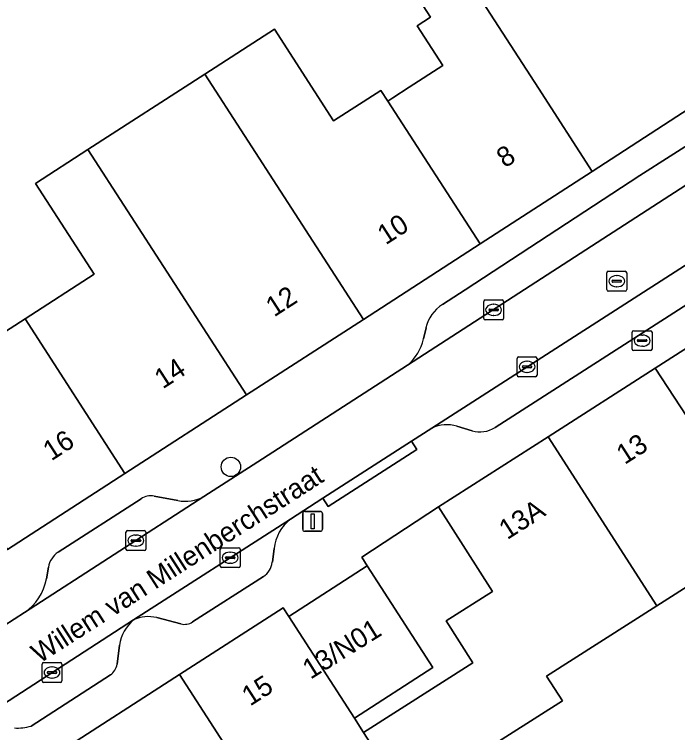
# Model space of a CAD drawing. Extents: x 161798 to 162385, y 382315 to 382833.
# Drawn here: x 161942.5 to 161975.9, y 382590.83 to 382627.03 of the extents above; entities that cross this region are included whole.
import ezdxf

# ---------------------------------------------------------------- set-up
doc = ezdxf.new("R2010")
doc.units = 0
for name, color, linetype in [('IMGEO_Boom', 7, 'Continuous'), ('IMGEO_Brandkraan', 7, 'Continuous'), ('IMGEO_Erf', 7, 'Continuous'), ('IMGEO_Kolk', 7, 'Continuous'), ('IMGEO_Lichtmast', 7, 'Continuous'), ('IMGEO_Openbare_ruimte_label', 7, 'Continuous'), ('IMGEO_Pand', 7, 'Continuous'), ('IMGEO_Pand_nummerreeks', 7, 'Continuous'), ('IMGEO_Parkeervlak_open', 7, 'Continuous'), ('IMGEO_Rijbaan_lokaal_open', 7, 'Continuous'), ('IMGEO_Rioolput', 7, 'Continuous'), ('IMGEO_Voetpad_open', 7, 'Continuous')]:
    doc.layers.add(name, color=color, linetype=linetype)

msp = doc.modelspace()

# ---------------------------------------------------------------- linework, layer by layer
at = {"layer": 'IMGEO_Boom'}
msp.add_circle((161953.401, 382604.225), 0.489, dxfattribs=at)
at = {"layer": 'IMGEO_Brandkraan'}
for p, q in [((161973.615, 382610.16), (161973.615, 382611.012)), ((161973.69, 382611.086), (161974.542, 382611.086)), ((161974.103, 382610.866), (161974.128, 382610.866)), ((161974.616, 382611.012), (161974.616, 382610.16)), ((161973.874, 382610.58), (161973.874, 382610.592)), ((161974.312, 382610.543), (161973.914, 382610.543)), ((161973.917, 382610.629), (161974.315, 382610.629)), ((161974.358, 382610.592), (161974.358, 382610.58)), ((161974.126, 382610.306), (161974.101, 382610.306)), ((161974.542, 382610.086), (161973.69, 382610.086))]:
    msp.add_line(p, q, dxfattribs=at)
for points in [[(161973.615, 382610.16), (161973.615, 382611.012)], [(161973.69, 382611.086), (161974.542, 382611.086)], [(161974.616, 382611.012), (161974.616, 382610.16)], [(161974.542, 382610.086), (161973.69, 382610.086)]]:
    msp.add_lwpolyline(points, dxfattribs=at)
for centre, radius, start, end in [((161973.692, 382611.01), 0.0765, 91.552, 178.448), ((161973.692, 382611.01), 0.0765, 91.552, 178.448), ((161974.54, 382611.01), 0.0765, 1.552, 88.448), ((161974.54, 382611.01), 0.0765, 1.552, 88.448), ((161973.914, 382610.589), 0.0403, 85.8775, 175.7526), ((161973.911, 382610.579), 0.0366, 178.938, 274.7102), ((161974.315, 382610.586), 0.043, 264.8664, 352.4533), ((161974.319, 382610.591), 0.0386, 1.7309, 96.639), ((161973.692, 382610.162), 0.0765, 181.552, 268.448), ((161973.692, 382610.162), 0.0765, 181.552, 268.448), ((161974.54, 382610.162), 0.0765, 271.552, 358.448), ((161974.54, 382610.162), 0.0765, 271.552, 358.448)]:
    msp.add_arc(centre, radius, start, end, dxfattribs=at)
for centre, major_axis, ratio, start_param, end_param in [((161974.102, 382610.586), (-0.387, 0.002), 0.722429, 4.712389, 7.853982), ((161974.127, 382610.586), (-0.39, 0.002), 0.717154, 1.570796, 4.712389)]:
    msp.add_ellipse(centre, major_axis=major_axis, ratio=ratio, start_param=start_param, end_param=end_param, dxfattribs=at)
at = {"layer": 'IMGEO_Erf'}
for points in [[(161940.244, 382609.881), (161943.037, 382611.685), (161946.515, 382613.933), (161943.56, 382618.506), (161946.198, 382620.211), (161952.091, 382624.018), (161955.594, 382626.282), (161958.578, 382621.665), (161960.951, 382623.198), (161961.304, 382622.652), (161961.567, 382622.822), (161962.388, 382623.353), (161964.077, 382624.445), (161962.78, 382626.452), (161963.46, 382626.891), (161961.862, 382629.364), (161964.056, 382630.783), (161968.889, 382623.305), (161971.603, 382619.106), (161987.593, 382629.528)], [(161976.937, 382598.556), (161974.848, 382597.222), (161969.306, 382593.681), (161970.097, 382592.442), (161966.011, 382589.831), (161968.719, 382585.592), (161972.494, 382588.005), (161973.129, 382587.1), (161977.878, 382590.828)]]:
    msp.add_lwpolyline(points, dxfattribs=at)
msp.add_lwpolyline([(161960.087, 382590.84), (161965.588, 382594.354), (161964.242, 382596.461), (161966.576, 382597.953), (161963.857, 382602.208), (161960.005, 382599.676), (161960.267, 382599.238), (161963.571, 382594.109), (161959.62, 382591.565)], close=True, dxfattribs=at)
at = {"layer": 'IMGEO_Kolk'}
for p, q in [((161966.209, 382612.636), (161967.061, 382612.636)), ((161966.134, 382611.71), (161966.134, 382612.562)), ((161966.622, 382612.416), (161966.647, 382612.416)), ((161967.135, 382612.562), (161967.135, 382611.71)), ((161966.393, 382612.13), (161966.393, 382612.142)), ((161966.831, 382612.093), (161966.433, 382612.093)), ((161966.436, 382612.179), (161966.834, 382612.179)), ((161966.877, 382612.142), (161966.877, 382612.13)), ((161967.061, 382611.636), (161966.209, 382611.636)), ((161966.645, 382611.856), (161966.62, 382611.856)), ((161967.894, 382609.766), (161968.746, 382609.766)), ((161967.819, 382608.84), (161967.819, 382609.692)), ((161968.307, 382609.546), (161968.332, 382609.546)), ((161968.82, 382609.692), (161968.82, 382608.84)), ((161968.078, 382609.26), (161968.078, 382609.272)), ((161968.516, 382609.223), (161968.118, 382609.223)), ((161968.121, 382609.309), (161968.519, 382609.309)), ((161968.562, 382609.272), (161968.562, 382609.26)), ((161968.746, 382608.766), (161967.894, 382608.766)), ((161968.33, 382608.986), (161968.305, 382608.986)), ((161948.116, 382600.085), (161948.116, 382600.937)), ((161948.191, 382601.011), (161949.043, 382601.011)), ((161948.604, 382600.791), (161948.629, 382600.791)), ((161949.117, 382600.937), (161949.117, 382600.085)), ((161948.375, 382600.505), (161948.375, 382600.517)), ((161948.813, 382600.468), (161948.415, 382600.468)), ((161948.418, 382600.554), (161948.816, 382600.554)), ((161948.859, 382600.517), (161948.859, 382600.505)), ((161949.043, 382600.011), (161948.191, 382600.011)), ((161948.627, 382600.231), (161948.602, 382600.231)), ((161952.866, 382599.221), (161952.866, 382600.073)), ((161952.941, 382600.147), (161953.793, 382600.147)), ((161953.867, 382600.073), (161953.867, 382599.221)), ((161953.125, 382599.641), (161953.125, 382599.653)), ((161953.168, 382599.69), (161953.566, 382599.69)), ((161953.354, 382599.927), (161953.379, 382599.927)), ((161953.609, 382599.653), (161953.609, 382599.641)), ((161953.563, 382599.604), (161953.165, 382599.604)), ((161953.377, 382599.367), (161953.352, 382599.367)), ((161953.793, 382599.147), (161952.941, 382599.147)), ((161943.893, 382593.438), (161943.893, 382594.29)), ((161943.968, 382594.364), (161944.82, 382594.364)), ((161944.894, 382594.29), (161944.894, 382593.438)), ((161944.152, 382593.858), (161944.152, 382593.87)), ((161944.59, 382593.821), (161944.192, 382593.821)), ((161944.195, 382593.907), (161944.593, 382593.907)), ((161944.381, 382594.144), (161944.406, 382594.144)), ((161944.636, 382593.87), (161944.636, 382593.858)), ((161944.404, 382593.584), (161944.379, 382593.584)), ((161944.82, 382593.364), (161943.968, 382593.364))]:
    msp.add_line(p, q, dxfattribs=at)
for points in [[(161966.209, 382612.636), (161967.061, 382612.636)], [(161966.134, 382611.71), (161966.134, 382612.562)], [(161967.135, 382612.562), (161967.135, 382611.71)], [(161967.061, 382611.636), (161966.209, 382611.636)], [(161967.894, 382609.766), (161968.746, 382609.766)], [(161967.819, 382608.84), (161967.819, 382609.692)], [(161968.82, 382609.692), (161968.82, 382608.84)], [(161968.746, 382608.766), (161967.894, 382608.766)], [(161948.116, 382600.085), (161948.116, 382600.937)], [(161948.191, 382601.011), (161949.043, 382601.011)], [(161949.117, 382600.937), (161949.117, 382600.085)], [(161949.043, 382600.011), (161948.191, 382600.011)], [(161952.866, 382599.221), (161952.866, 382600.073)], [(161952.941, 382600.147), (161953.793, 382600.147)], [(161953.867, 382600.073), (161953.867, 382599.221)], [(161953.793, 382599.147), (161952.941, 382599.147)], [(161943.893, 382593.438), (161943.893, 382594.29)], [(161943.968, 382594.364), (161944.82, 382594.364)], [(161944.894, 382594.29), (161944.894, 382593.438)], [(161944.82, 382593.364), (161943.968, 382593.364)]]:
    msp.add_lwpolyline(points, dxfattribs=at)
for centre, radius, start, end in [((161966.211, 382612.56), 0.0765, 91.552, 178.448), ((161966.211, 382612.56), 0.0765, 91.552, 178.448), ((161967.059, 382612.56), 0.0765, 1.552, 88.448), ((161967.059, 382612.56), 0.0765, 1.552, 88.448), ((161966.433, 382612.139), 0.0403, 85.8775, 175.7526), ((161966.43, 382612.129), 0.0366, 178.938, 274.7102), ((161966.834, 382612.136), 0.043, 264.8664, 352.4533), ((161966.838, 382612.141), 0.0386, 1.7309, 96.639), ((161966.211, 382611.712), 0.0765, 181.552, 268.448), ((161966.211, 382611.712), 0.0765, 181.552, 268.448), ((161967.059, 382611.712), 0.0765, 271.552, 358.448), ((161967.059, 382611.712), 0.0765, 271.552, 358.448), ((161967.896, 382609.69), 0.0765, 91.552, 178.448), ((161967.896, 382609.69), 0.0765, 91.552, 178.448), ((161968.744, 382609.69), 0.0765, 1.552, 88.448), ((161968.744, 382609.69), 0.0765, 1.552, 88.448), ((161968.118, 382609.269), 0.0403, 85.8775, 175.7526), ((161968.115, 382609.259), 0.0366, 178.938, 274.7102), ((161968.519, 382609.266), 0.043, 264.8664, 352.4533), ((161968.523, 382609.271), 0.0386, 1.7309, 96.639), ((161967.896, 382608.842), 0.0765, 181.552, 268.448), ((161967.896, 382608.842), 0.0765, 181.552, 268.448), ((161968.744, 382608.842), 0.0765, 271.552, 358.448), ((161968.744, 382608.842), 0.0765, 271.552, 358.448), ((161948.193, 382600.935), 0.0765, 91.552, 178.448), ((161948.193, 382600.935), 0.0765, 91.552, 178.448), ((161949.041, 382600.935), 0.0765, 1.552, 88.448), ((161949.041, 382600.935), 0.0765, 1.552, 88.448), ((161948.415, 382600.514), 0.0403, 85.8775, 175.7526), ((161948.412, 382600.504), 0.0366, 178.938, 274.7102), ((161948.816, 382600.511), 0.043, 264.8664, 352.4533), ((161948.82, 382600.516), 0.0386, 1.7309, 96.639), ((161948.193, 382600.087), 0.0765, 181.552, 268.448), ((161948.193, 382600.087), 0.0765, 181.552, 268.448), ((161949.041, 382600.087), 0.0765, 271.552, 358.448), ((161949.041, 382600.087), 0.0765, 271.552, 358.448), ((161952.943, 382600.071), 0.0765, 91.552, 178.448), ((161952.943, 382600.071), 0.0765, 91.552, 178.448), ((161953.791, 382600.071), 0.0765, 1.552, 88.448), ((161953.791, 382600.071), 0.0765, 1.552, 88.448), ((161953.165, 382599.65), 0.0403, 85.8775, 175.7526), ((161953.162, 382599.64), 0.0366, 178.938, 274.7102), ((161953.566, 382599.647), 0.043, 264.8664, 352.4533), ((161953.57, 382599.652), 0.0386, 1.7309, 96.639), ((161952.943, 382599.223), 0.0765, 181.552, 268.448), ((161952.943, 382599.223), 0.0765, 181.552, 268.448), ((161953.791, 382599.223), 0.0765, 271.552, 358.448), ((161953.791, 382599.223), 0.0765, 271.552, 358.448), ((161943.97, 382594.288), 0.0765, 91.552, 178.448), ((161943.97, 382594.288), 0.0765, 91.552, 178.448), ((161944.818, 382594.288), 0.0765, 1.552, 88.448), ((161944.818, 382594.288), 0.0765, 1.552, 88.448), ((161944.192, 382593.867), 0.0403, 85.8775, 175.7526), ((161944.189, 382593.857), 0.0366, 178.938, 274.7102), ((161944.593, 382593.864), 0.043, 264.8664, 352.4533), ((161944.597, 382593.869), 0.0386, 1.7309, 96.639), ((161943.97, 382593.44), 0.0765, 181.552, 268.448), ((161943.97, 382593.44), 0.0765, 181.552, 268.448), ((161944.818, 382593.44), 0.0765, 271.552, 358.448), ((161944.818, 382593.44), 0.0765, 271.552, 358.448)]:
    msp.add_arc(centre, radius, start, end, dxfattribs=at)
for centre, major_axis, ratio, start_param, end_param in [((161966.621, 382612.136), (-0.387, 0.002), 0.722429, 4.712389, 7.853982), ((161966.646, 382612.136), (-0.39, 0.002), 0.717154, 1.570796, 4.712389), ((161968.306, 382609.266), (-0.387, 0.002), 0.722429, 4.712389, 7.853982), ((161968.331, 382609.266), (-0.39, 0.002), 0.717154, 1.570796, 4.712389), ((161948.603, 382600.511), (-0.387, 0.002), 0.722429, 4.712389, 7.853982), ((161948.628, 382600.511), (-0.39, 0.002), 0.717154, 1.570796, 4.712389), ((161953.353, 382599.647), (-0.387, 0.002), 0.722429, 4.712389, 7.853982), ((161953.378, 382599.647), (-0.39, 0.002), 0.717154, 1.570796, 4.712389), ((161944.38, 382593.864), (-0.387, 0.002), 0.722429, 4.712389, 7.853982), ((161944.405, 382593.864), (-0.39, 0.002), 0.717154, 1.570796, 4.712389)]:
    msp.add_ellipse(centre, major_axis=major_axis, ratio=ratio, start_param=start_param, end_param=end_param, dxfattribs=at)
at = {"layer": 'IMGEO_Lichtmast'}
for p, q in [((161957.021, 382601.08), (161957.021, 382601.88)), ((161957.021, 382601.88), (161957.021, 382601.08)), ((161957.121, 382601.98), (161957.911, 382601.98)), ((161957.911, 382601.98), (161957.121, 382601.98)), ((161958.011, 382601.88), (161958.011, 382601.08)), ((161958.011, 382601.08), (161958.011, 382601.88)), ((161957.911, 382600.98), (161957.121, 382600.98)), ((161957.121, 382600.98), (161957.911, 382600.98))]:
    msp.add_line(p, q, dxfattribs=at)
msp.add_lwpolyline([(161957.441, 382601.855), (161957.591, 382601.855), (161957.591, 382601.105), (161957.441, 382601.105), (161957.441, 382601.855)], dxfattribs=at)
for centre, start, end in [((161957.121, 382601.88), 90, 180), ((161957.121, 382601.88), 90, 180), ((161957.911, 382601.88), 0, 90), ((161957.911, 382601.88), 360, 90), ((161957.121, 382601.08), 180, 270), ((161957.121, 382601.08), 180, 270), ((161957.911, 382601.08), 270, 0), ((161957.911, 382601.08), 270, 0)]:
    msp.add_arc(centre, 0.1, start, end, dxfattribs=at)
at = {"layer": 'IMGEO_Pand'}
for points in [[(161961.304, 382622.652), (161965.954, 382615.456), (161971.603, 382619.106), (161968.889, 382623.305), (161964.056, 382630.783), (161961.862, 382629.364), (161963.46, 382626.891), (161962.78, 382626.452), (161964.077, 382624.445), (161962.388, 382623.353), (161961.567, 382622.822)], [(161961.304, 382622.652), (161960.951, 382623.198), (161958.578, 382621.665), (161955.594, 382626.282), (161952.091, 382624.018), (161960.078, 382611.658), (161965.954, 382615.456)], [(161946.198, 382620.211), (161954.188, 382607.852), (161960.078, 382611.658), (161952.091, 382624.018)], [(161946.198, 382620.211), (161943.56, 382618.506), (161946.515, 382613.933), (161943.037, 382611.685), (161948.069, 382603.898), (161954.188, 382607.852)], [(161943.037, 382611.685), (161940.244, 382609.881), (161937.273, 382614.477), (161934.142, 382612.454), (161934.272, 382612.252), (161942.145, 382600.07), (161948.069, 382603.898)], [(161980.177, 382612.654), (161974.779, 382609.199), (161978.96, 382602.823), (161979.797, 382601.517), (161985.136, 382604.929), (161983.74, 382607.104)], [(161974.848, 382597.222), (161976.937, 382598.556), (161977.372, 382600.531), (161976.792, 382601.437), (161978.96, 382602.823), (161974.779, 382609.199), (161969.381, 382605.744)], [(161968.719, 382585.592), (161966.011, 382589.831), (161970.097, 382592.442), (161969.306, 382593.681), (161974.848, 382597.222), (161969.381, 382605.744), (161963.857, 382602.208), (161966.576, 382597.953), (161964.242, 382596.461), (161965.588, 382594.354), (161960.087, 382590.84), (161962.999, 382586.319), (161965.016, 382583.226)], [(161959.62, 382591.565), (161963.571, 382594.109), (161960.267, 382599.238), (161956.316, 382596.694)], [(161962.999, 382586.319), (161960.087, 382590.84), (161959.62, 382591.565), (161956.316, 382596.694), (161956.041, 382597.121), (161950.82, 382593.758), (161955.611, 382586.318), (161958.012, 382587.864), (161960.178, 382584.502)], [(161950.82, 382593.758), (161944.614, 382589.761), (161951.307, 382579.365), (161955.46, 382582.039), (161954.563, 382585.643), (161955.132, 382586.009), (161955.611, 382586.318)]]:
    msp.add_lwpolyline(points, close=True, dxfattribs=at)
at = {"layer": 'IMGEO_Parkeervlak_open'}
for points in [[(161991.516, 382624.16), (161963.527, 382606.175)], [(161966.706, 382606.212), (161979.093, 382614.157), (161990.151, 382621.263)], [(161962.299, 382609.357), (161979.975, 382620.785)], [(161977.056, 382620.852), (161973.999, 382618.904), (161965.198, 382613.143), (161964.054, 382612.406)], [(161963.23, 382611.226), (161963.106, 382610.675)], [(161964.789, 382606.276), (161965.55, 382606.049)], [(161943.005, 382596.884), (161952.043, 382602.73)], [(161948.879, 382602.619), (161944.701, 382599.92)], [(161950.726, 382602.525), (161949.533, 382602.748)], [(161956.401, 382601.588), (161948.497, 382596.51)], [(161955.49, 382599.423), (161955.574, 382600.107)], [(161944.212, 382599.173), (161944.116, 382598.581)], [(161951.476, 382596.409), (161955.039, 382598.703)], [(161948.497, 382596.51), (161940.347, 382591.237)], [(161949.677, 382596.629), (161950.881, 382596.314)], [(161947.674, 382594.278), (161947.794, 382595.246)], [(161943.339, 382591.163), (161947.336, 382593.74)]]:
    msp.add_lwpolyline(points, dxfattribs=at)
for centre, radius, start, end in [((161965.084, 382610.809), 1.901, 122.8274, 167.319), ((161960.76, 382611.205), 2.405, 309.7795, 347.2629), ((161964.289, 382604.589), 1.759, 73.4846, 115.6668), ((161965.951, 382607.387), 1.397, 253.3317, 302.7203), ((161949.366, 382601.875), 0.889, 79.1488, 123.1676), ((161951.096, 382604.481), 1.991, 259.2928, 298.4022), ((161957.798, 382599.837), 2.24, 128.572, 173.0694), ((161945.292, 382599), 1.094, 122.6966, 170.8844), ((161954.498, 382599.543), 0.999, 302.786, 353.0888), ((161941.549, 382599.05), 2.61, 303.9212, 349.6545), ((161949.855, 382594.927), 2.085, 130.625, 171.2119), ((161949.253, 382594.922), 1.759, 76.0539, 115.4635), ((161951.07, 382597.039), 0.749, 255.3702, 302.7728), ((161946.786, 382594.461), 0.907, 307.3592, 348.3623), ((161942.654, 382593.455), 2.392, 266.2365, 286.638)]:
    msp.add_arc(centre, radius, start, end, dxfattribs=at)
at = {"layer": 'IMGEO_Rijbaan_lokaal_open'}
for points in [[(161998.695, 382632.733), (161998.439, 382632.572), (161980.099, 382620.86), (161979.975, 382620.785), (161962.299, 382609.357), (161954.989, 382604.626), (161952.043, 382602.73), (161943.005, 382596.884), (161941.966, 382596.213), (161934.803, 382591.618), (161917.327, 382580.367), (161913.355, 382577.804)], [(161908.331, 382577.263), (161907.323, 382577.842), (161910.794, 382572.295), (161912.077, 382573.092), (161913.539, 382574.028), (161924.815, 382581.222), (161925.006, 382581.379), (161925.204, 382581.516), (161937.019, 382589.11), (161940.347, 382591.237), (161948.497, 382596.51), (161956.401, 382601.588), (161958.032, 382602.652), (161962.494, 382605.525), (161963.527, 382606.175), (161991.516, 382624.16)]]:
    msp.add_lwpolyline(points, dxfattribs=at)
at = {"layer": 'IMGEO_Rioolput'}
for p, q in [((161972.412, 382614.082), (161973.264, 382614.082)), ((161972.337, 382613.156), (161972.337, 382614.008)), ((161972.825, 382613.862), (161972.85, 382613.862)), ((161973.338, 382614.008), (161973.338, 382613.156)), ((161972.596, 382613.576), (161972.596, 382613.588)), ((161973.034, 382613.539), (161972.636, 382613.539)), ((161972.639, 382613.625), (161973.037, 382613.625)), ((161973.08, 382613.588), (161973.08, 382613.576)), ((161973.264, 382613.082), (161972.412, 382613.082)), ((161972.848, 382613.302), (161972.823, 382613.302))]:
    msp.add_line(p, q, dxfattribs=at)
for points in [[(161972.412, 382614.082), (161973.264, 382614.082)], [(161972.337, 382613.156), (161972.337, 382614.008)], [(161973.338, 382614.008), (161973.338, 382613.156)], [(161973.264, 382613.082), (161972.412, 382613.082)]]:
    msp.add_lwpolyline(points, dxfattribs=at)
for centre, radius, start, end in [((161972.414, 382614.006), 0.0765, 91.552, 178.448), ((161972.414, 382614.006), 0.0765, 91.552, 178.448), ((161973.262, 382614.006), 0.0765, 1.552, 88.448), ((161973.262, 382614.006), 0.0765, 1.552, 88.448), ((161972.636, 382613.585), 0.0403, 85.8775, 175.7526), ((161972.633, 382613.575), 0.0366, 178.938, 274.7102), ((161973.037, 382613.582), 0.043, 264.8664, 352.4533), ((161973.041, 382613.587), 0.0386, 1.7309, 96.639), ((161972.414, 382613.158), 0.0765, 181.552, 268.448), ((161972.414, 382613.158), 0.0765, 181.552, 268.448), ((161973.262, 382613.158), 0.0765, 271.552, 358.448), ((161973.262, 382613.158), 0.0765, 271.552, 358.448)]:
    msp.add_arc(centre, radius, start, end, dxfattribs=at)
for centre, major_axis, ratio, start_param, end_param in [((161972.824, 382613.582), (-0.387, 0.002), 0.722429, 4.712389, 7.853982), ((161972.849, 382613.582), (-0.39, 0.002), 0.717154, 1.570796, 4.712389)]:
    msp.add_ellipse(centre, major_axis=major_axis, ratio=ratio, start_param=start_param, end_param=end_param, dxfattribs=at)
at = {"layer": 'IMGEO_Voetpad_open'}
for points in [[(161981.559, 382623.722), (161984.847, 382625.817), (161994.989, 382632.3), (161994.605, 382633.896), (161987.218, 382630.155), (161987.593, 382629.528), (161971.603, 382619.106), (161965.954, 382615.456), (161960.078, 382611.658), (161954.188, 382607.852), (161948.069, 382603.898), (161942.145, 382600.07), (161937.179, 382596.861), (161932.142, 382593.606), (161926.695, 382590.086), (161925.581, 382589.38), (161923.206, 382587.846), (161918.288, 382584.678), (161911.109, 382580.039), (161913.355, 382577.804), (161917.327, 382580.367)], [(161990.151, 382621.263), (161979.093, 382614.157), (161966.706, 382606.212)], [(161964.054, 382612.406), (161965.198, 382613.143), (161973.999, 382618.904), (161977.056, 382620.852)], [(161956.041, 382597.121), (161956.316, 382596.694), (161960.267, 382599.238), (161960.005, 382599.676), (161963.857, 382602.208), (161969.381, 382605.744), (161974.779, 382609.199), (161980.177, 382612.654)], [(161963.106, 382610.675), (161963.23, 382611.226)], [(161952.043, 382602.73), (161954.989, 382604.626), (161962.299, 382609.357)], [(161963.527, 382606.175), (161962.494, 382605.525), (161962.764, 382605.105), (161958.302, 382602.232), (161958.032, 382602.652), (161956.401, 382601.588)], [(161965.55, 382606.049), (161964.789, 382606.276)], [(161944.701, 382599.92), (161948.879, 382602.619)], [(161949.533, 382602.748), (161950.726, 382602.525)], [(161955.574, 382600.107), (161955.49, 382599.423)], [(161944.116, 382598.581), (161944.212, 382599.173)], [(161955.039, 382598.703), (161951.476, 382596.409)], [(161913.539, 382574.028), (161916.457, 382571.625), (161921.815, 382575.076), (161928.086, 382579.115), (161933.19, 382582.403), (161939.49, 382586.461), (161944.614, 382589.761), (161950.82, 382593.758), (161956.041, 382597.121)], [(161934.803, 382591.618), (161941.966, 382596.213), (161943.005, 382596.884)], [(161950.881, 382596.314), (161949.677, 382596.629)], [(161947.794, 382595.246), (161947.674, 382594.278)], [(161947.336, 382593.74), (161943.339, 382591.163)]]:
    msp.add_lwpolyline(points, dxfattribs=at)
msp.add_lwpolyline([(161958.032, 382602.652), (161958.302, 382602.232), (161962.764, 382605.105), (161962.494, 382605.525)], close=True, dxfattribs=at)
for centre, radius, start, end in [((161965.084, 382610.809), 1.901, 122.8274, 167.319), ((161960.76, 382611.205), 2.405, 309.7795, 347.2629), ((161964.289, 382604.589), 1.759, 73.4846, 115.6668), ((161965.951, 382607.387), 1.397, 253.3317, 302.7203), ((161949.366, 382601.875), 0.889, 79.1488, 123.1676), ((161951.096, 382604.481), 1.991, 259.2928, 298.4022), ((161957.798, 382599.837), 2.24, 128.572, 173.0694), ((161945.292, 382599), 1.094, 122.6966, 170.8844), ((161954.498, 382599.543), 0.999, 302.786, 353.0888), ((161941.549, 382599.05), 2.61, 303.9212, 349.6545), ((161949.855, 382594.927), 2.085, 130.625, 171.2119), ((161949.253, 382594.922), 1.759, 76.0539, 115.4635), ((161951.07, 382597.039), 0.749, 255.3702, 302.7728), ((161946.786, 382594.461), 0.907, 307.3592, 348.3623), ((161942.654, 382593.455), 2.392, 266.2365, 286.638)]:
    msp.add_arc(centre, radius, start, end, dxfattribs=at)

# ---------------------------------------------------------------- texts
at = {"layer": 'IMGEO_Openbare_ruimte_label'}
msp.add_text('Willem van Millenberchstraat', height=1, rotation=32.6733, dxfattribs=at).set_placement((161943.766, 382594.298))
at = {"layer": 'IMGEO_Pand_nummerreeks'}
for s, rotation, p in [('8', 32.8706, (161967.2, 382619.262)), ('10', 32.8706, (161961.2, 382615.384)), ('12', 32.871, (161955.581, 382611.753)), ('14', 32.871, (161949.971, 382608.127)), ('16', 32.8706, (161944.357, 382604.5)), ('13', 32.623, (161973.235, 382604.316)), ('13A', 32.616, (161967.32, 382600.53)), ('13/N01', 31.95, (161957.414, 382593.497)), ('15', 32.7855, (161954.372, 382592.144))]:
    msp.add_text(s, height=1, rotation=rotation, dxfattribs=at).set_placement(p)

doc.saveas('drawing.dxf')
